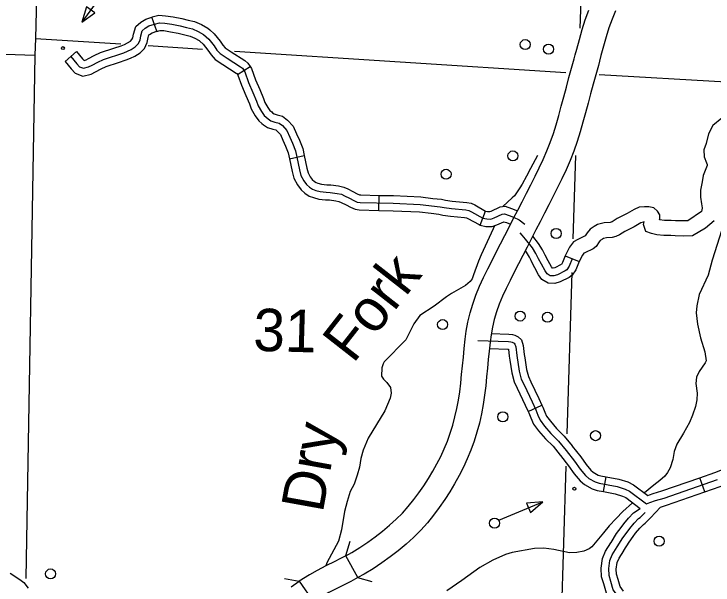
# Model space of a CAD drawing. Extents: x 653372 to 905732, y 627442 to 787275.
# Drawn here: x 875460 to 882393, y 671596 to 677257 of the extents above; entities that cross this region are included whole.
import ezdxf

# ---------------------------------------------------------------- set-up
doc = ezdxf.new("R2010")
doc.units = 0
for name, color, linetype in [('Level 15', 7, 'Continuous'), ('Level 35', 7, 'Continuous'), ('Level 37', 7, 'Continuous'), ('Level 4', 7, 'Continuous'), ('Level 45', 7, 'Continuous'), ('Level 46', 7, 'Continuous'), ('Level 5', 7, 'Continuous'), ('Level 56', 7, 'Continuous')]:
    doc.layers.add(name, color=color, linetype=linetype)

msp = doc.modelspace()

# ---------------------------------------------------------------- linework, layer by layer
at = {"layer": 'Level 15'}
for points in [[(879899.7, 673684.4), (879908.2, 673770.7), (879916.3, 673855.9), (879924.6, 673941.5), (879935.4, 674034.3), (879945.4, 674113.9), (879961.4, 674203.6), (879982.7, 674293.3), (880009.3, 674381.5), (880039.9, 674469.6), (880075.7, 674557.3), (880115.3, 674644.6), (880157.9, 674729.6), (880200.8, 674812.2), (880243.1, 674894.5), (880285.3, 674977.3), (880327.9, 675060.4), (880370.1, 675142.9), (880414.3, 675232.1), (880456.3, 675311.3), (880498.3, 675394.7), (880541.8, 675480), (880585.7, 675564.6), (880628.7, 675647.9), (880669.4, 675731.2), (880708.2, 675815), (880745.1, 675899.7), (880778.8, 675984.8), (880809.1, 676071.3), (880836.5, 676159.7), (880862.1, 676250.6), (880887.2, 676343.7), (880912.8, 676437.3), (880938, 676531.3), (880964.1, 676626.5), (881015.1, 676811.6), (881026.4, 676853.3), (881040.4, 676909.8), (881067.1, 677005.9), (881094.5, 677102.2), (881124.8, 677198.7), (881159.3, 677295.3)], [(881426.2, 677288.1), (881391.5, 677205.2), (881360.8, 677119.5), (881333, 677030.8), (881306.7, 676938.5), (881281.2, 676846.6), (881267.3, 676790.7), (881255.2, 676746), (881204.1, 676560.6), (881178.2, 676466.2), (881153.1, 676372.3), (881127.5, 676278.5), (881102.1, 676184.4), (881075.2, 676089.1), (881045.5, 675993.3), (881012.1, 675897.8), (880975, 675804.2), (880935.3, 675713), (880894.1, 675624.2), (880851.1, 675536.2), (880806.8, 675450.3), (880763.2, 675366.1), (880720.4, 675282.2), (880677.5, 675196.9), (880635.7, 675118.4), (880592.4, 675030.9), (880549.5, 674947.1), (880507, 674864), (880464.6, 674781), (880421.9, 674698), (880379.6, 674616.5), (880340, 674537.4), (880304.4, 674458.8), (880272.8, 674381.6), (880246.1, 674304.6), (880223.1, 674228.6), (880205.2, 674152.9), (880191.5, 674076.5), (880182.5, 674004.5), (880172.2, 673915.2), (880164.1, 673832), (880155.9, 673746.5), (880147.4, 673660)], [(878749.8, 671886.7), (878809.6, 671919.9), (878890, 671968.4), (878967.6, 672019.9), (879043, 672074.6), (879116.2, 672130.8), (879185.7, 672188.6), (879251.2, 672248), (879312.1, 672309.7), (879369.6, 672374.7), (879424.6, 672442.4), (879476.6, 672511), (879525.1, 672580.7), (879570.6, 672652), (879613.9, 672724.7), (879654.8, 672798.1), (879692.4, 672871.8), (879726.6, 672946.3), (879757.9, 673022.7), (879786.4, 673100.9), (879811.5, 673181), (879833.6, 673262.5), (879852.6, 673345.1), (879868.4, 673428.2), (879880.9, 673512.3), (879890.7, 673598), (879899.7, 673685)], [(880147.3, 673659.5), (880138.2, 673571.1), (880127.7, 673479.8), (880113.9, 673386.5), (880096.2, 673293.9), (880075.1, 673202), (880050.5, 673111.1), (880022.2, 673021.1), (879990.2, 672933), (879955, 672847.1), (879916.4, 672763.2), (879874.5, 672681), (879829.7, 672600.5), (879782.5, 672521.3), (879732.2, 672442.6), (879678.1, 672364.7), (879620.4, 672288.6), (879559.5, 672213.7), (879494.1, 672139.7), (879423.5, 672068.2), (879348.9, 672000.6), (879271.6, 671936.3), (879191.9, 671875.1), (879109.5, 671815.3), (879023.2, 671758.1), (878934.4, 671704.5), (878871.6, 671669.6), (878749.8, 671886.7)], [(878749.8, 671886.7), (878692, 671855.9), (878641.2, 671829.6), (878553.9, 671785.6), (878465.8, 671740), (878390.2, 671697.9), (878288.6, 671635.2)], [(878871.6, 671669.6), (878799.2, 671631.1), (878754.5, 671608), (878667.2, 671563.9), (878583.6, 671520.7), (878504.5, 671476.6), (878498.2, 671472.7), (878430.8, 671430.9)], [(878209.1, 671577.7), (878288.6, 671635.2), (878430.8, 671430.9)]]:
    msp.add_lwpolyline(points, dxfattribs=at)
at = {"layer": 'Level 35'}
for points in [[(880651.8, 675855.4), (880583.3, 675724.3), (880543.6, 675650.4), (880500.8, 675571.1), (880476.9, 675534.7), (880423.2, 675454.4), (880400.1, 675434.8), (880306.6, 675348.5)], [(882504.4, 675189.7), (882385.3, 674816), (882345.6, 674668.1), (882255.5, 674475.2), (882231.2, 674363), (882224.3, 674295.4), (882237.9, 674182.7), (882267.2, 674047.9), (882310.3, 673907), (882325.2, 673819.2), (882314.9, 673798.4), (882255.1, 673714.5), (882229.5, 673658.1), (882222.7, 673595.5), (882234.5, 673498.8), (882232.7, 673432.1), (882218.9, 673364.5), (882190, 673281.3), (882158.2, 673208), (882100, 673100.2), (882033.9, 672991.6), (882006.1, 672918.3), (881993.1, 672840.8), (881967.2, 672759.5), (881941.7, 672713), (881915.3, 672675.5), (881866, 672631.3), (881805.6, 672587.3), (881711.5, 672509.5)], [(880226.5, 675157.8), (880213.1, 675126.2), (880094.8, 674870.6), (880065.1, 674807.9), (880016.8, 674670.1), (880003.4, 674630.5), (879985.2, 674606.8), (879936.8, 674565.6), (879797.3, 674487.8), (879748, 674454.6), (879628.2, 674360.5), (879484.5, 674266.8), (879426.7, 674184.9), (879345, 674026.7), (879132, 673809.4), (879120.7, 673787.6), (879109.3, 673748.9), (879106.3, 673667.3), (879125.9, 673636.2), (879157.4, 673603.9), (879194.6, 673552.7), (879201.9, 673496.8), (879190.4, 673450.2), (879139, 673324.4), (878974.1, 673050.7), (878922.8, 672932.9), (878898.9, 672849.6), (878884.9, 672763.2), (878864, 672686.8), (878834, 672596.6), (878795.2, 672524.4), (878763.1, 672424.2), (878738.9, 672325), (878708.8, 672142.2), (878677.5, 672030.1), (878561.2, 671815.5), (878553.9, 671785.5)], [(881593.9, 672411.3), (881496.9, 672326.4), (881432, 672255.4), (881362.5, 672182.1), (881305.4, 672113.9), (881191, 671974.8), (881163.9, 671954.3), (881112.9, 671932.4), (881041.1, 671919), (880970.5, 671915.9), (880815.3, 671948.6), (880715.8, 671961.7), (880623.5, 671956.7), (880400.7, 671917.4), (880335.7, 671897.3), (880208.4, 671841.2), (880079.9, 671768.2), (879901.2, 671640.6), (879753.2, 671538)]]:
    msp.add_lwpolyline(points, dxfattribs=at)
at = {"layer": 'Level 37'}
for points in [[(878751.2, 671887.5), (878793.6, 672030.7)], [(878141.6, 671661.5), (878288.6, 671635.2)], [(879013.3, 671626.4), (878870.1, 671668.8)]]:
    msp.add_lwpolyline(points, dxfattribs=at)
at = {"layer": 'Level 4'}
msp.add_lwpolyline([(875761.8, 680697.4), (875671.7, 677015.5), (875667.7, 676849.1), (875576.3, 671661.9)], dxfattribs=at)
at = {"layer": 'Level 45'}
for p, q in [((876876, 677085.7), (876828.6, 677227.3)), ((875966.7, 676787.5), (876080.7, 676884)), ((877677.2, 676656.4), (877802.3, 676738)), ((878192.5, 675822.4), (878338.6, 675853.2)), ((879079.2, 675310), (879082.4, 675459.3)), ((880084.6, 675162.5), (880137.7, 675304)), ((880927.7, 674858.2), (881066.1, 674802)), ((880560.9, 673314.9), (880696, 673378.7)), ((881305, 672521.9), (881333.6, 672668.5)), ((882310.8, 672518.6), (882261.7, 672659.7))]:
    msp.add_line(p, q, dxfattribs=at)
for points in [[(876450.3, 676919), (876523.1, 676942.8), (876557.2, 676956.3), (876587, 676970.2), (876615.1, 676988.2), (876629.4, 677003.4), (876638.1, 677020.4), (876643.8, 677058.9), (876667.7, 677134.2), (876716.4, 677177.2), (876767.7, 677206.9), (876828.6, 677227.3)], [(876828.7, 677227.3), (876831.9, 677228.4), (876896.6, 677244.9), (876963.9, 677240.7), (877038.7, 677228.9), (877123.4, 677211.4), (877186.9, 677195.2), (877251.6, 677181.5), (877319.8, 677152), (877382.3, 677115.7), (877401.5, 677098.9)], [(876023.7, 676835.8), (876084.5, 676763.9), (876110.6, 676734.4), (876147.9, 676719), (876200.3, 676731.8), (876234.9, 676748.8), (876290.8, 676779.6), (876347.2, 676806.7), (876548.5, 676872.6), (876586.6, 676887.6), (876623, 676904.6), (876663.3, 676930.4), (876691.1, 676960.1), (876710.1, 676997.3), (876716.8, 677042), (876732.6, 677091.9), (876760.3, 677116.3), (876798.6, 677138.5), (876853, 677156.7), (876903.7, 677169.7), (876955.7, 677166.4), (877025.4, 677155.4), (877106.6, 677138.7), (877169.9, 677122.5), (877228.8, 677110), (877286.1, 677085.2), (877338.6, 677054.7), (877391.7, 677008.5), (877443.7, 676942.3), (877473, 676900.1), (877505.6, 676864.4), (877572.6, 676818.4), (877707.1, 676733.4), (877725.1, 676719.7), (877748.7, 676683.5), (877785.2, 676578.4), (877829, 676478.3), (877864.2, 676393.9), (877880.6, 676346.9), (877914.3, 676289.2), (877942.4, 676250.2), (877979.6, 676218.7), (878008.2, 676198.8), (878048.5, 676186.2), (878090.1, 676176.1), (878122.4, 676151), (878165.4, 676102.8), (878194, 676037.2), (878221.5, 675978), (878252.3, 675900.9), (878292, 675711.8), (878305.5, 675657), (878333.2, 675604.1), (878362.3, 675566.2), (878392.3, 675538.9), (878420.9, 675519), (878452.3, 675508), (878496.4, 675496.5), (878555.9, 675490.2), (878595.2, 675487.8), (878664.7, 675479), (878706.4, 675470.2), (878737.7, 675455.3), (878787.8, 675431), (878830.3, 675408.2), (878864.1, 675393.2), (878891.5, 675388.6)], [(876496.8, 676777.1), (876573.8, 676802.3), (876616.1, 676819), (876659.1, 676839), (876711.5, 676872.5), (876752.8, 676916.8), (876782.2, 676974.2), (876789.8, 677025.1), (876797.5, 677049.6), (876804.1, 677055.4), (876829.5, 677070.1), (876876, 677085.7)], [(876874.1, 677085.1), (876910.7, 677094.4), (876947.5, 677092.1), (877012.1, 677081.9), (877089.8, 677065.9), (877152.9, 677049.7), (877206.1, 677038.5), (877252.4, 677018.4), (877294.9, 676993.7), (877303.5, 676986.3)], [(877401.5, 677098.9), (877446.1, 677060.2), (877503.7, 676986.7), (877531.5, 676946.8), (877555, 676921.1), (877613.7, 676880.8), (877749.7, 676794.8), (877780.6, 676771.3), (877802.3, 676738)], [(877303.5, 676986.3), (877337.3, 676956.8), (877383.6, 676897.9), (877414.5, 676853.4), (877456.3, 676807.7), (877531.5, 676756.1), (877664.4, 676672), (877669.6, 676668.1), (877677.2, 676656.4)], [(876080.7, 676884), (876141, 676812.8), (876154.5, 676797.5), (876174.7, 676802.4), (876200.5, 676815.1), (876256.6, 676846), (876319.3, 676876.1), (876450.3, 676919)], [(875966.7, 676787.5), (876028, 676715.1), (876066.1, 676672), (876141.9, 676640.6), (876225.9, 676661.2), (876269.4, 676682.6), (876325, 676713.2), (876375.1, 676737.3), (876496.8, 676777.1)], [(877802.3, 676738), (877816.2, 676716.6), (877854.8, 676605.7), (877897.7, 676507.6), (877934, 676420.5), (877948.7, 676378.3), (877977, 676330), (877997.7, 676301.3), (878015.7, 676286)], [(877677.2, 676656.4), (877681.2, 676650.3), (877715.7, 676551.1), (877760.4, 676449), (877794.4, 676367.2), (877812.4, 676315.5), (877851.7, 676248.4), (877887.1, 676199.2), (877919, 676172.1)], [(878015.7, 676286), (878025.1, 676277.9), (878041.4, 676266.7), (878068.4, 676258.2), (878123.3, 676244.9), (878173.5, 676205.9), (878229.1, 676143.6), (878262.1, 676067.8), (878290.1, 676007.6), (878324, 675922.6), (878338.6, 675853.2)], [(877919, 676172.1), (877934, 676159.4), (877975, 676130.9), (878028.5, 676114.2), (878056.9, 676107.3), (878071.2, 676096.2), (878101.7, 676062), (878125.9, 676006.6), (878152.9, 675948.4), (878180.5, 675879.2), (878192.5, 675822.4)], [(878192.5, 675822.4), (878219.2, 675695.1), (878235.2, 675630.4), (878270, 675563.8), (878307.1, 675515.5), (878345.7, 675480.4), (878386.6, 675451.9), (878430.5, 675436.5), (878483, 675422.9), (878549.6, 675415.8), (878570.3, 675414.5)], [(878338.6, 675853.2), (878364.9, 675728.4), (878375.9, 675683.6), (878396.4, 675644.4), (878417.5, 675616.9), (878438.9, 675597.5), (878455.2, 675586.1), (878474.1, 675579.5), (878509.8, 675570.2), (878562.1, 675564.6), (878579.4, 675563.6)], [(878579.4, 675563.6), (878602.1, 675562.2), (878677.2, 675552.7), (878730.5, 675541.4), (878770, 675522.6), (878821.7, 675497.5), (878863.1, 675475.3), (878885.7, 675465.3), (878898.5, 675463.2), (879082.4, 675459.3)], [(879082.4, 675459.3), (879224, 675456.3), (879495, 675443.3), (879613.9, 675429.7)], [(878570.3, 675414.5), (878588.2, 675413.4), (878652.3, 675405.3), (878682.3, 675398.9), (878705.4, 675388), (878753.8, 675364.5), (878797.5, 675341), (878842.5, 675321.1), (878884.5, 675314.1), (879079.2, 675310)], [(878891.5, 675388.6), (879221.4, 675381.7), (879489, 675368.8), (879686.3, 675346.3), (879725.5, 675338), (879798.8, 675328.2), (879940, 675315.3), (879970.3, 675309.3), (879996.2, 675297.5), (880111.1, 675233.3), (880148.2, 675225.4), (880190, 675224.2), (880220.8, 675234.8), (880301.9, 675273.1), (880323.5, 675275), (880370, 675259.7), (880412.7, 675243.2), (880470.3, 675216.2), (880525, 675175.2)], [(879613.9, 675429.7), (879698.4, 675420), (879738.2, 675411.6), (879807.2, 675402.4), (879950.7, 675389.3), (879993.3, 675380.9), (880029.9, 675364.2), (880137.7, 675304)], [(880137.7, 675304), (880157, 675299.9), (880178.6, 675299.3), (880192.6, 675304.1), (880282, 675346.3), (880332.2, 675350.8), (880395.2, 675330.1), (880454.2, 675307.3)], [(879079.2, 675310), (879218.8, 675307), (879483, 675294.3), (879596.9, 675281.3)], [(879596.9, 675281.3), (879674.3, 675272.5), (879712.8, 675264.3), (879790.5, 675254), (879929.4, 675241.3), (879947.3, 675237.7), (879962.4, 675230.9), (880072.5, 675169.3)], [(880072.5, 675169.3), (880084.6, 675162.5), (880139.3, 675151), (880201.4, 675149.2), (880248.9, 675165.5), (880318.1, 675198.2), (880344.9, 675189.4), (880385.4, 675173.8)], [(880996.9, 674830.1), (880967.1, 674756.6), (880942.3, 674722.3), (880925.5, 674709.5), (880851.4, 674671.1), (880815.2, 674661.9), (880778.8, 674663), (880747.6, 674680.6), (880726.8, 674710.2), (880691.9, 674776), (880661.8, 674831.1), (880636.9, 674883), (880601.7, 674939.9), (880534, 675025.7), (880500.9, 675063.5), (880481.2, 675086.9)], [(880722, 674878.3), (880702.5, 674918.9), (880663, 674982.8), (880605, 675056.3)], [(880587.4, 674813.6), (880571.3, 674847.1), (880531.4, 674911.7)], [(880927.7, 674858.2), (880901.3, 674793.1), (880888.3, 674775), (880885.4, 674772.8), (880824.7, 674741.3), (880807, 674736.9), (880799.4, 674737.1), (880799, 674737.3), (880790.6, 674749.3), (880757.6, 674811.4), (880728.3, 674865.2), (880722, 674878.3)], [(881066.1, 674802), (881032.9, 674720.2), (880996.4, 674669.6), (880965.6, 674646.2), (880878.1, 674600.8), (880823.5, 674587), (880758.1, 674588.9), (880696.2, 674623.9), (880663, 674671.1), (880626.1, 674740.6), (880595.3, 674797), (880587.4, 674813.6)], [(880193.2, 674089.7), (880368.8, 674083.8), (880404, 674080), (880427.4, 674072.2), (880461.2, 674056.4), (880493.4, 674027.1), (880511.3, 673972), (880520.3, 673881.8), (880525.3, 673848.4)], [(880059, 674019.4), (880363.5, 674009.3), (880388, 674006.6), (880399.7, 674002.7), (880419.3, 673993.5), (880428.5, 673985.2), (880437.8, 673956.6), (880446.2, 673872.7), (880469.4, 673716.2), (880491.3, 673638.3), (880519.4, 673579.2), (880597.5, 673412.3), (880635.6, 673331.6), (880654.4, 673281.1), (880677.2, 673230.5), (880721.4, 673172.6), (880785.4, 673097.9), (880861.4, 673022.8), (880935.6, 672930.2), (881020, 672823.4), (881073.8, 672744), (881126.9, 672681.6), (881161.4, 672653.3), (881224.8, 672617.7), (881262.5, 672606.2), (881441.5, 672571.4), (881520.7, 672547.7), (881565.4, 672526.5), (881732.3, 672400.1)], [(880174.7, 673940.9), (880358.1, 673934.8), (880365, 673934), (880372.1, 673863.5), (880377.5, 673826.6)], [(880377.5, 673826.6), (880396.2, 673700.5), (880421.2, 673611.9), (880451.8, 673547.4), (880529.9, 673380.5), (880560.9, 673314.9)], [(880525.3, 673848.4), (880542.5, 673731.9), (880561.5, 673664.6), (880586.9, 673611), (880665.1, 673444.1), (880696, 673378.7)], [(880696, 673378.7), (880704.5, 673360.6), (880723.5, 673309.5), (880741.8, 673269), (880779.5, 673219.5), (880840.1, 673148.8), (880917, 673072.9), (880994.1, 672976.7), (880996, 672974.3)], [(880560.9, 673314.9), (880566.8, 673302.6), (880585.3, 673252.7), (880612.7, 673192), (880663.3, 673125.6), (880730.7, 673046.9), (880805.9, 672972.7), (880877.2, 672883.7), (880878.8, 672881.7)], [(880996, 672974.3), (881080.2, 672867.5), (881133.3, 672789.3), (881179.4, 672735.1), (881203.7, 672715.2), (881254.3, 672686.8), (881280.5, 672678.8), (881333.6, 672668.5)], [(880878.8, 672881.8), (880959.7, 672779.2), (881014.3, 672698.8), (881074.3, 672628.1), (881119.1, 672591.4), (881195.3, 672548.6), (881244.5, 672533.7), (881305, 672521.9)], [(882261.7, 672659.7), (882411.4, 672711.7), (882536.4, 672761.1), (882599.9, 672792.1), (882622.5, 672806.7), (882639.4, 672823.8), (882657.5, 672850.2), (882668.3, 672870.6)], [(882310.8, 672518.6), (882463.4, 672571.7), (882596.8, 672624.3), (882673.6, 672661.9), (882717.3, 672690.2), (882754.9, 672728.2), (882785.5, 672772.8), (882800.3, 672800.9)], [(881333.6, 672668.5), (881459.3, 672644), (881547.6, 672617.6), (881604.4, 672590.7), (881744.7, 672484.4), (881763.9, 672491.1)], [(881732.3, 672400.1), (881767, 672413.1), (881822.7, 672432.4), (881908.3, 672457.7), (882437.4, 672641.7)], [(881763.9, 672491.1), (881799.9, 672503.5), (881885.4, 672528.8), (882261.7, 672659.7)], [(881305, 672521.9), (881423.6, 672498.8), (881493.9, 672477.8), (881526.5, 672462.3), (881668.4, 672354.8)], [(881871.4, 672368.9), (881931.1, 672386.6), (882310.8, 672518.6)], [(881381.1, 672017.6), (881436.9, 672106.5), (881481.4, 672166.3), (881508.2, 672201.9), (881554.9, 672258.2), (881605.3, 672311.6), (881668.4, 672354.8)], [(881507.6, 671938.3), (881560.2, 672022.1), (881600.9, 672076.8), (881625.4, 672109.3), (881666.8, 672159.2), (881702.9, 672197.4), (881718.3, 672208), (881773, 672263.2), (881871.4, 672368.9)], [(881445.6, 671492), (881403.7, 671549.5), (881380.4, 671629.6), (881361.7, 671691.7), (881358.5, 671758.4), (881369.9, 671838.2), (881393.7, 671896.3), (881443.1, 671976), (881498.5, 672064.3), (881541.2, 672121.5), (881566.8, 672155.6), (881610.8, 672208.7), (881654.1, 672254.5), (881670.3, 672265.6), (881720, 672315.7)], [(881385.2, 671448), (881335.6, 671516.2), (881308.8, 671608.4), (881287.5, 671678.9), (881283.5, 671761.9), (881297.3, 671858), (881327, 671930.4), (881379.8, 672015.5), (881381.1, 672017.6)], [(881505.9, 671535.9), (881471.7, 671582.9), (881452, 671650.9), (881435.8, 671704.4), (881433.4, 671754.8), (881442.5, 671818.5), (881460.5, 671862.3), (881506.5, 671936.5), (881507.7, 671938.3)]]:
    msp.add_lwpolyline(points, dxfattribs=at)
at = {"layer": 'Level 46'}
for points in [[(882481.4, 676225), (882392.1, 676150.8), (882346.2, 676068.6), (882323.1, 675973.3), (882302.2, 675910), (882304.5, 675840.1), (882328.4, 675781.8), (882333.7, 675764.2), (882333.4, 675754.8), (882320.8, 675723.8), (882294.6, 675654.8), (882283.7, 675591.9), (882269.8, 675511.5), (882267.8, 675442.8), (882278.3, 675374.1), (882286.4, 675337.2), (882286.2, 675331.8), (882279.4, 675300.2), (882143, 675206.2), (882099.8, 675205.7), (882020.4, 675208), (881977.7, 675209.2), (881912.8, 675211.6), (881862.3, 675215.4), (881864.5, 675226.6), (881865.7, 675266.2), (881842.4, 675303.4), (881806.5, 675333.9), (881754.8, 675345.8), (881712, 675347), (881660.7, 675340.6), (881611.8, 675319.7), (881541.2, 675280), (881443.4, 675230.5), (881392.2, 675197.6), (881383.3, 675193.4), (881372.5, 675191.3), (881313.8, 675187.4), (881245.4, 675170.5), (881215, 675149.7), (881175.1, 675125.3), (881143.6, 675088.8), (881123.5, 675056.5), (881051.3, 675023.2), (881008.2, 674997.7), (880970.4, 674944.3), (880927.7, 674858.2)], [(882405.5, 675205.8), (882318.7, 675133.3), (882190.2, 675057.3), (882098.5, 675056.3), (882016.2, 675058.7), (881972.7, 675059.9), (881904.4, 675062.5), (881836.9, 675067.5), (881783, 675081.9), (881727.7, 675099.4), (881701.8, 675170.1), (881709.1, 675196.1), (881700.1, 675195), (881678, 675185.5), (881611.5, 675148.2), (881517.7, 675100.7), (881464.5, 675066.4), (881429.6, 675050.2), (881391.6, 675042.9), (881336.8, 675039.3), (881307.5, 675032), (881296.3, 675024.4), (881273, 675010.1), (881264.3, 675000), (881234.5, 674952.3), (881204.8, 674929.5), (881120.7, 674890.8), (881111.7, 674885.4), (881098.9, 674867.4), (881066.1, 674802)], [(875423.4, 671714.2), (875516.3, 671650.5), (875557.5, 671621.3), (875600.6, 671565.6)]]:
    msp.add_lwpolyline(points, dxfattribs=at)
at = {"layer": 'Level 5'}
for points in [[(881155.3, 679409.7), (881070.7, 677118.3)], [(870493.6, 677022.6), (875667.7, 676849.1)], [(875671.7, 677015.5), (876520.3, 676960.8)], [(876792, 676943.3), (877329.4, 676908.7)], [(877646.8, 676888.2), (880931.3, 676676.7)], [(881264.2, 676656.7), (886301.6, 676365.8)], [(881028.8, 675853.7), (881003.1, 675028.5)], [(880992.7, 674694.6), (880942.9, 673094.9)], [(880933, 672775.6), (880885.6, 671252.7)]]:
    msp.add_lwpolyline(points, dxfattribs=at)
at = {"layer": 'Level 56'}
for points in [[(876492.5, 677675.4), (876132.2, 677176.5)], [(880267.4, 672238.2), (880703.9, 672421.1)]]:
    msp.add_lwpolyline(points, dxfattribs=at)
for points in [[(876262.6, 677270.3), (876180.2, 677329.7), (876132.2, 677176.5)], [(880543.7, 672409.1), (880583, 672315.4), (880703.9, 672421.1)]]:
    msp.add_lwpolyline(points, close=True, dxfattribs=at)
for centre, radius in [((880530.1, 676954.1), 49.8), ((875944.5, 676918.8), 14.9), ((880762, 676908.7), 49.8), ((880408.1, 675850.3), 49.8), ((879744.8, 675668.2), 49.8), ((880837.1, 675080.8), 49.8), ((880478.9, 674262.6), 49.8), ((880750.8, 674250.9), 49.8), ((879710.9, 674177.7), 49.8), ((880307.7, 673263.6), 49.8), ((881228, 673076.9), 49.8), ((881017.4, 672550.4), 14.9), ((880226.4, 672209.1), 49.8), ((881857.7, 672030.6), 49.8), ((875823, 671706.4), 49.8)]:
    msp.add_circle(centre, radius, dxfattribs=at)

# ---------------------------------------------------------------- texts
at = {"layer": 'Level 35'}
for s, rotation, p in [('Fork', 51.99269, (878823.7, 673783.1)), ('Dry', 79.74738, (878521.3, 672302.8))]:
    msp.add_text(s, height=420.58, rotation=rotation, dxfattribs=at).set_placement(p)
at = {"layer": 'Level 5'}
msp.add_text('31', height=420.58, rotation=358.35182, dxfattribs=at).set_placement((877829.4, 673918.9))

doc.saveas('drawing.dxf')
